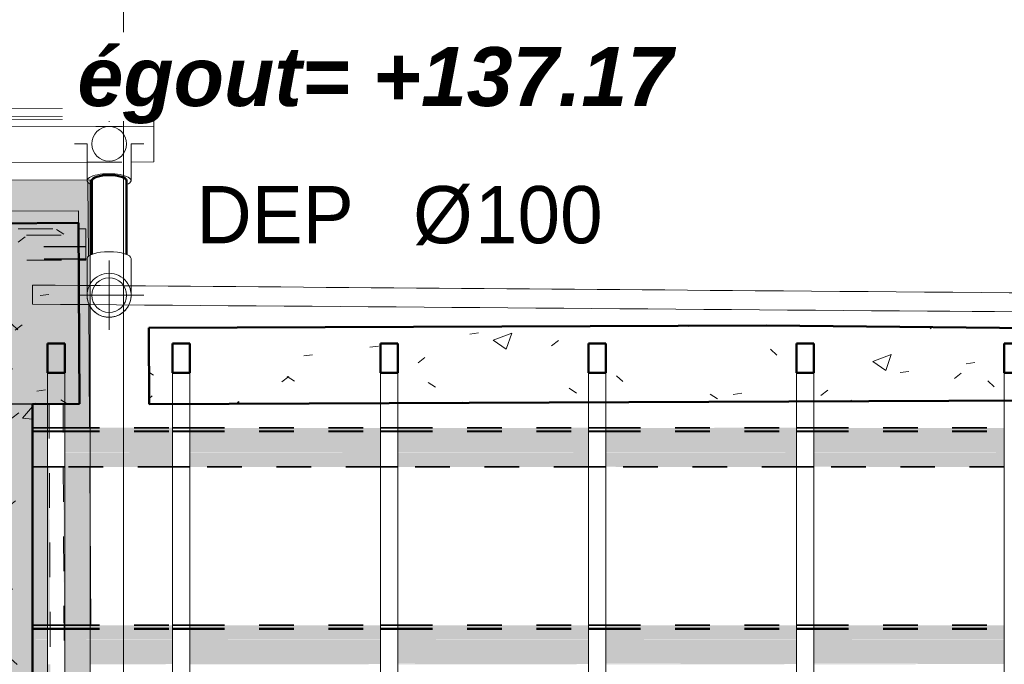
# Model space of a CAD drawing. Header units: metres. Extents: x -16.9 to 14.1, y -9.7 to 11.
# Tile 652 of 656: x 6 to 8.9, y 4.4 to 6.3. Entities that reach past the tile are written whole.
import ezdxf

# ---------------------------------------------------------------- set-up
doc = ezdxf.new("R2010")
doc.units = ezdxf.units.M
doc.linetypes.add('Tiret', pattern=[0.00635, 0.003175, -0.003175])
for name, color, linetype, lineweight in [('A-DETL', 90, 'Continuous', 18), ('A-DETL-GENF', 92, 'Continuous', 18), ('A-ROOF', 132, 'Continuous', 18), ('A-WALL', 113, 'Continuous', 25), ('A-WALL-HDLN', 110, 'Tiret', 25), ('A-WALL-PATT', 111, 'Continuous', 50), ('G-ANNO-DIMS', 111, 'Continuous', 9), ('G-ANNO-SYMB', 111, 'Continuous', 9), ('G-ANNO-TEXT', 231, 'Continuous', 9), ('P-PIPE', 3, 'Continuous', 50), ('P-PIPE-CNTR', 3, 'Continuous', 18), ('S-BEAM', 12, 'Continuous', 18), ('S-BEAM-HDLN', 1, 'Tiret', 18)]:
    doc.layers.add(name, color=color, linetype=linetype, lineweight=lineweight)
doc.styles.add('Arial_B_I_1', font='arialbi.ttf', dxfattribs={"height": 0.170238})
doc.styles.add('Bodoni MT', font='BOD_R.TTF', dxfattribs={"height": 0.165})
doc.styles.add('Bodoni MT_B_I_1', font='BOD_BI.TTF', dxfattribs={"height": 0.165})
pattern_1 = [(50, (0, 0), (0.546555, -0.047815), [0.05715, -0.62865]), (355, (0, 0), (-0.105728, 0.573166), [0.04572, -0.50292]), (100.451, (0.04555, -0.004), (0.440828, 0.52535), [0.04857, -0.53427]), (46.184, (0, 0.1524), (0.813237, -0.12613), [0.08572, -0.94297]), (96.636, (0.0678, 0.1419), (0.71221, 0.742287), [0.07286, -0.80141]), (351.184, (0, 0.1524), (0.712217, 0.742274), [0.06858, -0.75438]), (21, (0.0762, 0.1143), (0.454846, -0.306795), [0.05715, -0.62865]), (326, (0.0762, 0.1143), (0.185405, 0.55256), [0.04572, -0.50292]), (71.451, (0.1141, 0.08873), (0.64025, 0.245763), [0.04857, -0.53427]), (37.5, (0, 0), (0.009261, 0.2536672), [0.02515, -0.47168, 0.02515, -0.48539, -0.50482]), (37.5, (0, 0), (0.009261, 0.2536672), [-1.007, 0.02515, -0.47968]), (7.5, (0, 0), (0.200456, 0.300546), [0.02515, -0.26594, 0.02515, -0.46025, -0.1924]), (7.5, (0, 0), (0.200456, 0.300546), [-0.77648, 0.02515, -0.16726]), (327.5, (-0.16993, 0), (0.406768, -0.0171882), [0.02515, -0.16535, 0.02515, -0.56921, -0.78867]), (327.5, (-0.16993, 0), (0.406768, -0.0171882), [-0.78486, 0.02515, -0.76352]), (317.5, (-0.24613, 0), (0.444383, 0.076279), [0.02515, -0.2225, 0.02515, -0.36957, -0.56007]), (317.5, (-0.24613, 0), (0.444383, 0.076279), [-0.64237, 0.02515, -0.53492])]

# ---------------------------------------------------------------- blocks, each defined once
blk = doc.blocks.new('Coude - PVC - Nom_ 40 - Standard-5041339-PH R_1 PROJET toiture haute')
at = {"layer": 'P-PIPE', "lineweight": 18}
for p, q in [((6.2343, 5.7958), (6.2343, 5.8456)), ((6.3613, 5.8456), (6.3613, 5.7958))]:
    blk.add_line(p, q, dxfattribs=at)
at = {"layer": 'P-PIPE', "lineweight": 18, "flags": 128}
for points in [[(6.2343, 5.8456), (6.2343, 5.8487), (6.2343, 5.8517), (6.2343, 5.8546), (6.2343, 5.8575), (6.2343, 5.8604), (6.2343, 5.8632), (6.2343, 5.8659), (6.2343, 5.8685), (6.2343, 5.8711), (6.2343, 5.8736), (6.2343, 5.876), (6.2343, 5.8783), (6.2343, 5.8805), (6.2343, 5.8826), (6.2343, 5.8847), (6.2343, 5.8866), (6.2343, 5.8884), (6.2343, 5.8901), (6.2343, 5.8917), (6.2343, 5.8932), (6.2343, 5.8945), (6.2343, 5.8958), (6.2343, 5.8969), (6.2343, 5.8979), (6.2343, 5.8988), (6.2343, 5.8996), (6.2343, 5.9002), (6.2343, 5.9007), (6.2343, 5.9011), (6.2343, 5.9013), (6.2343, 5.9015), (6.2343, 5.9015)], [(6.3613, 5.9015), (6.3613, 5.9014), (6.3613, 5.9012), (6.3613, 5.9009), (6.3613, 5.9004), (6.3613, 5.8999), (6.3613, 5.8991), (6.3613, 5.8983), (6.3613, 5.8974), (6.3613, 5.8963), (6.3613, 5.8951), (6.3613, 5.8938), (6.3613, 5.8923), (6.3613, 5.8908), (6.3613, 5.8891), (6.3613, 5.8873), (6.3613, 5.8855), (6.3613, 5.8835), (6.3613, 5.8814), (6.3613, 5.8792), (6.3613, 5.8769), (6.3613, 5.8746), (6.3613, 5.8721), (6.3613, 5.8696), (6.3613, 5.867), (6.3613, 5.8643), (6.3613, 5.8616), (6.3613, 5.8587), (6.3613, 5.8559), (6.3613, 5.8529), (6.3613, 5.8499), (6.3613, 5.8469), (6.3613, 5.8456)]]:
    blk.add_lwpolyline(points, dxfattribs=at)
at = {"layer": 'P-PIPE', "lineweight": 18}
for start_param, end_param in [(1.570796, 3.797086), (0.523599, 1.570796), (5.630063, 6.802868)]:
    blk.add_ellipse((6.2978, 5.7958), major_axis=(0.0635, 0), ratio=0.309017, start_param=start_param, end_param=end_param, dxfattribs=at)
blk = doc.blocks.new('Coude - PVC - Nom_ 40 - Standard-V3-PH R_1 PROJET toiture haute')
at = {"layer": 'P-PIPE', "lineweight": 18}
for p, q in [((6.2343, 5.5209), (6.2343, 5.5707)), ((6.3613, 5.5707), (6.3613, 5.5209))]:
    blk.add_line(p, q, dxfattribs=at)
at = {"layer": 'P-PIPE', "lineweight": 18, "flags": 128}
for points in [[(6.2343, 5.5209), (6.2343, 5.5178), (6.2343, 5.5148), (6.2343, 5.5119), (6.2343, 5.509), (6.2343, 5.5061), (6.2343, 5.5033), (6.2343, 5.5006), (6.2343, 5.498), (6.2343, 5.4954), (6.2343, 5.4929), (6.2343, 5.4905), (6.2343, 5.4882), (6.2343, 5.486), (6.2343, 5.4839), (6.2343, 5.4819), (6.2343, 5.4799), (6.2343, 5.4781), (6.2343, 5.4764), (6.2343, 5.4748), (6.2343, 5.4733), (6.2343, 5.472), (6.2343, 5.4707), (6.2343, 5.4696), (6.2343, 5.4686), (6.2343, 5.4677), (6.2343, 5.4669), (6.2343, 5.4663), (6.2343, 5.4658), (6.2343, 5.4654), (6.2343, 5.4652), (6.2343, 5.4651), (6.2343, 5.465)], [(6.3613, 5.465), (6.3613, 5.4651), (6.3613, 5.4653), (6.3613, 5.4656), (6.3613, 5.4661), (6.3613, 5.4667), (6.3613, 5.4674), (6.3613, 5.4682), (6.3613, 5.4691), (6.3613, 5.4702), (6.3613, 5.4714), (6.3613, 5.4727), (6.3613, 5.4742), (6.3613, 5.4757), (6.3613, 5.4774), (6.3613, 5.4792), (6.3613, 5.481), (6.3613, 5.483), (6.3613, 5.4851), (6.3613, 5.4873), (6.3613, 5.4896), (6.3613, 5.4919), (6.3613, 5.4944), (6.3613, 5.4969), (6.3613, 5.4995), (6.3613, 5.5022), (6.3613, 5.505), (6.3613, 5.5078), (6.3613, 5.5107), (6.3613, 5.5136), (6.3613, 5.5166), (6.3613, 5.5196), (6.3613, 5.5209)], [(6.2343, 5.465), (6.2344, 5.4625), (6.2345, 5.46), (6.2348, 5.4574), (6.2351, 5.4549), (6.2356, 5.4524), (6.2362, 5.4499), (6.2368, 5.4475), (6.2376, 5.4451), (6.2384, 5.4427), (6.2393, 5.4403), (6.2404, 5.438), (6.2415, 5.4357), (6.2427, 5.4335), (6.244, 5.4313), (6.2454, 5.4292), (6.2469, 5.4271), (6.2485, 5.4251), (6.2501, 5.4232), (6.2518, 5.4213), (6.2536, 5.4195), (6.2554, 5.4178), (6.2574, 5.4161), (6.2594, 5.4145), (6.2614, 5.413), (6.2635, 5.4116), (6.2657, 5.4103), (6.2679, 5.409), (6.2702, 5.4079), (6.2725, 5.4068), (6.2748, 5.4059), (6.2772, 5.405), (6.2796, 5.4042), (6.2821, 5.4035), (6.2845, 5.4029), (6.287, 5.4025), (6.2896, 5.4021), (6.2921, 5.4018), (6.2946, 5.4016), (6.2971, 5.4015), (6.2978, 5.4015)], [(6.2978, 5.4015), (6.3004, 5.4016), (6.3029, 5.4017), (6.3054, 5.402), (6.3079, 5.4024), (6.3104, 5.4028), (6.3129, 5.4034), (6.3154, 5.404), (6.3178, 5.4048), (6.3202, 5.4056), (6.3226, 5.4066), (6.3249, 5.4076), (6.3272, 5.4087), (6.3294, 5.4099), (6.3316, 5.4112), (6.3337, 5.4126), (6.3358, 5.4141), (6.3378, 5.4157), (6.3397, 5.4173), (6.3416, 5.419), (6.3434, 5.4208), (6.3451, 5.4227), (6.3468, 5.4246), (6.3484, 5.4266), (6.3499, 5.4286), (6.3513, 5.4307), (6.3526, 5.4329), (6.3538, 5.4351), (6.355, 5.4374), (6.356, 5.4397), (6.357, 5.442), (6.3579, 5.4444), (6.3587, 5.4468), (6.3593, 5.4493), (6.3599, 5.4518), (6.3604, 5.4542), (6.3608, 5.4568), (6.3611, 5.4593), (6.3613, 5.4618), (6.3613, 5.4644), (6.3613, 5.465)]]:
    blk.add_lwpolyline(points, dxfattribs=at)
at = {"layer": 'P-PIPE', "lineweight": 18}
for start, end in [(90, 194.7784), (345.1956, 90), (195.2156, 209.7706), (210.3546, 224.5759), (315.3916, 329.7049), (330.3587, 344.7757), (225.3907, 239.6434), (240.4335, 254.5565), (255.3867, 269.6414), (270.4056, 284.5637), (285.4245, 299.6282), (300.4197, 314.5749)]:
    blk.add_arc((6.2978, 5.465), 0.0635, start, end, dxfattribs=at)
for start_param, end_param in [(4.712389, 6.283185), (3.141593, 4.712389)]:
    blk.add_ellipse((6.2978, 5.5707), major_axis=(-0.0635, 0), ratio=0.309017, start_param=start_param, end_param=end_param, dxfattribs=at)
blk = doc.blocks.new('Ossature 1 - Ossature 1-5033209-PH R_1 PROJET toiture haute')
at = {"layer": 'S-BEAM-HDLN'}
for p, q in [((6.0749, 5.1517), (6.1149, 5.1519)), ((6.0749, 5.1517), (6.0919, 1.4243)), ((6.1198, 4.0697), (6.1149, 5.1519))]:
    blk.add_line(p, q, dxfattribs=at)

msp = doc.modelspace()

# ---------------------------------------------------------------- hatches: boundary and pattern name
at = {"layer": 'A-DETL-GENF'}
h = msp.add_hatch(color=10, dxfattribs=at)
h.paths.add_polyline_path([(-9.3301, 1.264), (-9.2502, 1.264), (-9.2502, 1.5205), (-9.3301, 1.5205), (-9.3301, 1.3741)])
h.paths.add_polyline_path([(-6.5209, 1.264), (6.2436, 1.264), (6.2436, 1.545), (6.1814, 1.545), (6.1819, 1.4245), (6.1419, 1.4243), (6.1414, 1.545), (6.0769, 1.5453), (6.0769, 1.6581), (6.1408, 1.6581), (6.1378, 2.1479), (6.0769, 2.1482), (6.0769, 2.261), (6.1381, 2.261), (6.136, 2.7094), (6.0769, 2.7098), (6.0769, 2.8226), (6.1355, 2.8226), (6.1335, 3.2727), (6.0769, 3.2731), (6.0769, 3.3859), (6.133, 3.3859), (6.1309, 3.8419), (6.0769, 3.8422), (6.0769, 3.955), (6.1303, 3.955), (6.1283, 4.4009), (6.0769, 4.4013), (6.0769, 4.5141), (6.1278, 4.5141), (6.1249, 4.9701), (6.0769, 4.9704), (6.0769, 5.0832), (6.1252, 5.0832), (6.1249, 5.1517), (6.1649, 5.1519), (6.1652, 5.0832), (6.2436, 5.0832), (6.2436, 5.7976), (-9.3301, 5.7371), (-9.3301, 5.0709), (-9.2502, 5.0709), (-9.2502, 5.0917), (-9.2102, 5.0917), (-9.2102, 4.8331), (5.8886, 4.8329), (5.8886, 4.721), (-9.2102, 4.721), (-9.2102, 4.1726), (5.8886, 4.1725), (5.8886, 4.0605), (-9.2102, 4.0605), (-9.2102, 3.5154), (5.8886, 3.5152), (5.8886, 3.4033), (-9.2102, 3.4033), (-9.2102, 2.8558), (5.8886, 2.8556), (5.8886, 2.7436), (-9.2102, 2.7436), (-9.2102, 2.1957), (5.8886, 2.1955), (5.8887, 2.0836), (-9.2102, 2.0836), (-9.2102, 1.5316), (1.9838, 1.5316), (1.9838, 1.6304), (2.7838, 1.6304), (2.7838, 1.5316), (2.8988, 1.5316), (2.8988, 1.6304), (3.6988, 1.6304), (3.6988, 1.5316), (5.8887, 1.5314), (5.8887, 1.4195), (-9.2102, 1.4195), (-9.2102, 1.264), (-6.9726, 1.264)])
h.paths.add_polyline_path([(-9.2502, 1.6337), (-9.2502, 2.1289), (-9.3301, 2.1289), (-9.3301, 1.6337)])
h.paths.add_polyline_path([(6.1819, 1.6581), (6.2436, 1.6581), (6.2436, 2.1479), (6.1786, 2.1479), (6.1809, 1.6581)])
h.paths.add_polyline_path([(-9.2502, 2.2421), (-9.2502, 2.6859), (-9.3301, 2.6859), (-9.3301, 2.2421)])
h.paths.add_polyline_path([(6.1781, 2.261), (6.2436, 2.261), (6.2436, 2.4522), (6.1772, 2.4522)])
h.paths.add_polyline_path([(6.1767, 2.5622), (6.2436, 2.5622), (6.2436, 2.7094), (6.176, 2.7094), (6.1763, 2.6487)])
h.paths.add_polyline_path([(-9.3301, 2.799), (-9.2502, 2.799), (-9.2502, 3.2534), (-9.3301, 3.2534), (-9.3301, 3.0736)])
h.paths.add_polyline_path([(6.1819, 2.8226), (6.2436, 2.8226), (6.2436, 3.2727), (6.1735, 3.2727), (6.1755, 2.8226)])
h.paths.add_polyline_path([(-9.2502, 3.3666), (-9.2502, 3.8267), (-9.3301, 3.8267), (-9.3301, 3.3666)])
h.paths.add_polyline_path([(6.1819, 3.3859), (6.2436, 3.3859), (6.2436, 3.8419), (6.1709, 3.8419), (6.173, 3.3859)])
h.paths.add_polyline_path([(-9.2502, 3.9398), (-9.2502, 4.3877), (-9.3301, 4.3877), (-9.3301, 3.9398)])
h.paths.add_polyline_path([(6.1819, 3.955), (6.2436, 3.955), (6.2436, 4.4009), (6.1683, 4.4009), (6.1703, 3.955)])
h.paths.add_polyline_path([(-9.3301, 4.5008), (-9.2502, 4.5008), (-9.2502, 4.9577), (-9.3301, 4.9577), (-9.3301, 4.773)])
h.paths.add_polyline_path([(6.1678, 4.5141), (6.2436, 4.5141), (6.2436, 4.9701), (6.1657, 4.9701), (6.1666, 4.773)])
h.paths.add_polyline_path([(5.8885, 5.1952), (-9.2303, 5.1952), (-9.2303, 5.3073), (5.8885, 5.3071), (5.8885, 5.1961)])
at = {"layer": 'A-WALL-PATT', "lineweight": 18}
h = msp.add_hatch(dxfattribs=at)
h.set_pattern_fill('FP_1', color=256, style=0, pattern_type=2)
h.set_pattern_definition(pattern_1)
h.paths.add_polyline_path([(5.862, 5.1503), (6.212, 5.1517), (6.2096, 5.6734), (5.8597, 5.6719), (5.8617, 5.1979)])
h = msp.add_hatch(dxfattribs=at)
h.set_pattern_fill('FP_1', color=256, style=0, pattern_type=2)
h.set_pattern_definition(pattern_1)
h.paths.add_polyline_path([(6.4133, 5.1514), (9.9241, 5.1648), (9.9241, 5.3609), (8.1949, 5.3782), (6.4125, 5.3714), (6.4131, 5.1979)])
h = msp.add_hatch(dxfattribs=at)
h.set_pattern_fill('FP_1', color=256, style=0, pattern_type=2)
h.set_pattern_definition(pattern_1)
h.paths.add_polyline_path([(5.8569, -1.4335), (6.0769, -1.4335), (6.0769, -1.3975), (5.8569, -1.3975)])
h.paths.add_polyline_path([(5.8569, -0.1975), (6.0769, -0.1975), (6.0769, 5.1511), (5.8569, 5.1503), (5.8569, -0.1878)])
at = {"layer": 'S-BEAM'}
h = msp.add_hatch(color=9, dxfattribs=at)
h.paths.add_polyline_path([(9.9241, 5.0825), (9.9241, 5.0832), (9.7408, 5.0825)])
h.paths.add_polyline_path([(9.4809, 5.0825), (9.4809, 5.0832), (9.2891, 5.0825)])
h.paths.add_polyline_path([(8.2809, 5.0825), (8.2809, 5.0832), (7.9339, 5.0825)])
h.paths.add_polyline_path([(7.6809, 5.0825), (7.6809, 5.0832), (7.4822, 5.0825)])
h.paths.add_polyline_path([(6.4809, 5.0825), (6.4809, 5.0832), (6.1699, 5.0825)])
h.paths.add_polyline_path([(6.1199, 5.0825), (6.1199, 5.0832), (6.0769, 5.0825)])
h = msp.add_hatch(color=9, dxfattribs=at)
h.paths.add_polyline_path([(10.1441, 5.0733), (10.1912, 5.0733), (10.1912, 5.0825), (10.1441, 5.0825)])
h.paths.add_polyline_path([(9.9241, 5.0733), (9.9241, 5.0825), (9.5309, 5.0825), (9.5309, 5.0733), (9.7408, 5.0733)])
h.paths.add_polyline_path([(9.4809, 5.0733), (9.4809, 5.0825), (8.9309, 5.0825), (8.9309, 5.0733), (9.2891, 5.0733)])
h.paths.add_polyline_path([(8.8373, 5.0733), (8.8809, 5.0733), (8.8809, 5.0825), (8.3309, 5.0825), (8.3309, 5.0733), (8.3856, 5.0733)])
h.paths.add_polyline_path([(8.2809, 5.0733), (8.2809, 5.0825), (7.7309, 5.0825), (7.7309, 5.0733), (7.9339, 5.0733)])
h.paths.add_polyline_path([(7.6809, 5.0733), (7.6809, 5.0825), (7.1309, 5.0825), (7.1309, 5.0733), (7.4822, 5.0733)])
h.paths.add_polyline_path([(7.0305, 5.0733), (7.0809, 5.0733), (7.0809, 5.0825), (6.5309, 5.0825), (6.5309, 5.0733), (6.5788, 5.0733)])
h.paths.add_polyline_path([(6.4809, 5.0733), (6.4809, 5.0825), (6.1699, 5.0825), (6.1699, 5.0733)])
h.paths.add_polyline_path([(6.0769, 5.0733), (6.1199, 5.0733), (6.1199, 5.0825), (6.0769, 5.0825)])
h = msp.add_hatch(color=9, dxfattribs=at)
h.paths.add_polyline_path([(10.1441, 5.0717), (10.1912, 5.0717), (10.1912, 5.0733), (10.1441, 5.0733)])
h.paths.add_polyline_path([(9.9241, 5.0717), (9.9241, 5.0733), (9.5309, 5.0733), (9.5309, 5.0717), (9.7408, 5.0717)])
h.paths.add_polyline_path([(9.4809, 5.0717), (9.4809, 5.0733), (8.9309, 5.0733), (8.9309, 5.0717), (9.2891, 5.0717)])
h.paths.add_polyline_path([(8.8373, 5.0717), (8.8809, 5.0717), (8.8809, 5.0733), (8.3309, 5.0733), (8.3309, 5.0717), (8.3856, 5.0717)])
h.paths.add_polyline_path([(8.2809, 5.0717), (8.2809, 5.0733), (7.7309, 5.0733), (7.7309, 5.0717), (7.9339, 5.0717)])
h.paths.add_polyline_path([(7.6809, 5.0717), (7.6809, 5.0733), (7.1309, 5.0733), (7.1309, 5.0717), (7.4822, 5.0717)])
h.paths.add_polyline_path([(7.0305, 5.0717), (7.0809, 5.0717), (7.0809, 5.0733), (6.5309, 5.0733), (6.5309, 5.0717), (6.5788, 5.0717)])
h.paths.add_polyline_path([(6.4809, 5.0717), (6.4809, 5.0733), (6.1699, 5.0733), (6.1699, 5.0717)])
h.paths.add_polyline_path([(6.1199, 5.0717), (6.1199, 5.0733), (6.0769, 5.0733), (6.0769, 5.0717)])
h = msp.add_hatch(color=9, dxfattribs=at)
h.paths.add_polyline_path([(10.1912, 5.0452), (10.1912, 5.0717), (10.1441, 5.0717), (10.1441, 5.0452)])
h.paths.add_polyline_path([(9.9241, 5.0452), (9.9241, 5.0717), (9.5309, 5.0717), (9.5309, 5.0452), (9.7408, 5.0452)])
h.paths.add_polyline_path([(9.4809, 5.0452), (9.4809, 5.0717), (8.9309, 5.0717), (8.9309, 5.0452), (9.2891, 5.0452)])
h.paths.add_polyline_path([(8.8373, 5.0452), (8.8809, 5.0452), (8.8809, 5.0717), (8.3309, 5.0717), (8.3309, 5.0452), (8.3856, 5.0452)])
h.paths.add_polyline_path([(8.2809, 5.0452), (8.2809, 5.0717), (7.7309, 5.0717), (7.7309, 5.0452), (7.9339, 5.0452)])
h.paths.add_polyline_path([(7.6809, 5.0452), (7.6809, 5.0717), (7.1309, 5.0717), (7.1309, 5.0452), (7.4822, 5.0452)])
h.paths.add_polyline_path([(7.0305, 5.0452), (7.0809, 5.0452), (7.0809, 5.0717), (6.5309, 5.0717), (6.5309, 5.0452), (6.5788, 5.0452)])
h.paths.add_polyline_path([(6.4809, 5.0452), (6.4809, 5.0717), (6.1699, 5.0717), (6.1699, 5.0452)])
h.paths.add_polyline_path([(6.1199, 5.0452), (6.1199, 5.0717), (6.0769, 5.0717), (6.0769, 5.0452)])
h = msp.add_hatch(color=9, dxfattribs=at)
h.paths.add_polyline_path([(10.1441, 5.0424), (10.1912, 5.0432), (10.1912, 5.0452), (10.1441, 5.0452), (10.1441, 5.0424)])
h.paths.add_polyline_path([(9.9241, 5.0424), (9.9241, 5.0452), (9.5309, 5.0443), (9.5309, 5.0424), (9.7408, 5.0424)])
h.paths.add_polyline_path([(9.4809, 5.0424), (9.4809, 5.0452), (8.9309, 5.0445), (8.9309, 5.0424), (9.2891, 5.0424)])
h.paths.add_polyline_path([(8.8373, 5.0424), (8.8809, 5.0432), (8.8809, 5.0452), (8.3309, 5.0446), (8.3309, 5.0424), (8.3856, 5.0424)])
h.paths.add_polyline_path([(8.2809, 5.0424), (8.2809, 5.0452), (7.7309, 5.0448), (7.7309, 5.0424), (7.9339, 5.0424)])
h.paths.add_polyline_path([(7.6809, 5.0424), (7.6809, 5.0452), (7.1309, 5.0449), (7.1309, 5.0424), (7.4822, 5.0424)])
h.paths.add_polyline_path([(7.0305, 5.0424), (7.0809, 5.0432), (7.0809, 5.0452), (6.5309, 5.0451), (6.5309, 5.0424), (6.5788, 5.0424)])
h.paths.add_polyline_path([(6.4809, 5.0424), (6.4809, 5.0452), (6.1699, 5.0451), (6.1699, 5.0424)])
h.paths.add_polyline_path([(6.0769, 5.0424), (6.1199, 5.0432), (6.1199, 5.0452), (6.0769, 5.0452), (6.0769, 5.0432)])
h = msp.add_hatch(color=9, dxfattribs=at)
h.paths.add_polyline_path([(10.1441, 5.0126), (10.1912, 5.0126), (10.1912, 5.0424), (10.1441, 5.0424)])
h.paths.add_polyline_path([(9.9241, 5.0126), (9.9241, 5.0424), (9.5309, 5.0424), (9.5309, 5.0126), (9.7408, 5.0126)])
h.paths.add_polyline_path([(9.4809, 5.0126), (9.4809, 5.0424), (8.9309, 5.0424), (8.9309, 5.0126), (9.2891, 5.0126)])
h.paths.add_polyline_path([(8.8373, 5.0126), (8.8809, 5.0126), (8.8809, 5.0424), (8.3309, 5.0424), (8.3309, 5.0126), (8.3856, 5.0126)])
h.paths.add_polyline_path([(8.2809, 5.0126), (8.2809, 5.0424), (7.7309, 5.0424), (7.7309, 5.0126), (7.9339, 5.0126)])
h.paths.add_polyline_path([(7.6809, 5.0126), (7.6809, 5.0424), (7.1309, 5.0424), (7.1309, 5.0126), (7.4822, 5.0126)])
h.paths.add_polyline_path([(7.0305, 5.0126), (7.0809, 5.0126), (7.0809, 5.0424), (6.5309, 5.0424), (6.5309, 5.0126), (6.5788, 5.0126)])
h.paths.add_polyline_path([(6.4809, 5.0126), (6.4809, 5.0424), (6.1699, 5.0424), (6.1699, 5.0126)])
h.paths.add_polyline_path([(6.0769, 5.0126), (6.1199, 5.0126), (6.1199, 5.0424), (6.0769, 5.0424)])
h = msp.add_hatch(color=9, dxfattribs=at)
h.paths.add_polyline_path([(10.1912, 5.007), (10.1912, 5.0126), (10.1441, 5.0126), (10.1441, 5.007)])
h.paths.add_polyline_path([(9.9241, 5.007), (9.9241, 5.0126), (9.5309, 5.0126), (9.5309, 5.007), (9.7408, 5.007)])
h.paths.add_polyline_path([(9.4809, 5.007), (9.4809, 5.0126), (8.9309, 5.0126), (8.9309, 5.007), (9.2891, 5.007)])
h.paths.add_polyline_path([(8.8373, 5.007), (8.8809, 5.0076), (8.8809, 5.0126), (8.3309, 5.0117), (8.3309, 5.007), (8.3856, 5.007)])
h.paths.add_polyline_path([(8.2809, 5.007), (8.2809, 5.0126), (7.7309, 5.0119), (7.7309, 5.007), (7.9339, 5.007)])
h.paths.add_polyline_path([(7.6809, 5.007), (7.6809, 5.0126), (7.1309, 5.0121), (7.1309, 5.007), (7.4822, 5.007)])
h.paths.add_polyline_path([(7.0305, 5.007), (7.0809, 5.007), (7.0809, 5.0126), (6.5309, 5.0124), (6.5309, 5.007), (6.5788, 5.007)])
h.paths.add_polyline_path([(6.4809, 5.007), (6.4809, 5.0126), (6.1699, 5.0125), (6.1699, 5.007)])
h.paths.add_polyline_path([(6.0769, 5.007), (6.1199, 5.007), (6.1199, 5.0126), (6.0769, 5.0126), (6.0769, 5.0089)])
h = msp.add_hatch(color=9, dxfattribs=at)
h.paths.add_polyline_path([(10.1441, 4.9718), (10.1912, 4.9718), (10.1912, 5.007), (10.1441, 5.007)])
h.paths.add_polyline_path([(9.9241, 4.9718), (9.9241, 5.007), (9.5309, 5.007), (9.5309, 4.9718), (9.7408, 4.9718)])
h.paths.add_polyline_path([(9.4809, 4.9718), (9.4809, 5.007), (8.9309, 5.007), (8.9309, 4.9718), (9.2891, 4.9718)])
h.paths.add_polyline_path([(8.8373, 4.9718), (8.8809, 4.9718), (8.8809, 5.007), (8.3309, 5.007), (8.3309, 4.9718), (8.3856, 4.9718)])
h.paths.add_polyline_path([(8.2809, 4.9718), (8.2809, 5.007), (7.7309, 5.007), (7.7309, 4.9718), (7.9339, 4.9718)])
h.paths.add_polyline_path([(7.6809, 4.9718), (7.6809, 5.007), (7.1309, 5.007), (7.1309, 4.9718), (7.4822, 4.9718)])
h.paths.add_polyline_path([(7.0305, 4.9718), (7.0809, 4.9718), (7.0809, 5.007), (6.5309, 5.007), (6.5309, 4.9718), (6.5788, 4.9718)])
h.paths.add_polyline_path([(6.4809, 4.9718), (6.4809, 5.007), (6.1699, 5.007), (6.1699, 4.9718)])
h.paths.add_polyline_path([(6.1199, 4.9718), (6.1199, 5.007), (6.0769, 5.007), (6.0769, 4.9718)])
h = msp.add_hatch(color=9, dxfattribs=at)
h.paths.add_polyline_path([(10.1441, 4.9701), (10.1912, 4.9704), (10.1912, 4.9718), (10.1441, 4.9718), (10.1441, 4.9701)])
h.paths.add_polyline_path([(9.9241, 4.9701), (9.9241, 4.9718), (9.5309, 4.9718), (9.5309, 4.9701), (9.7408, 4.9701)])
h.paths.add_polyline_path([(9.4809, 4.9701), (9.4809, 4.9718), (8.9309, 4.9718), (8.9309, 4.9701), (9.2891, 4.9701)])
h.paths.add_polyline_path([(8.8809, 4.9701), (8.8809, 4.9718), (8.3309, 4.971), (8.3309, 4.9701), (8.8373, 4.9701)])
h.paths.add_polyline_path([(8.2809, 4.9701), (8.2809, 4.9718), (7.7309, 4.9712), (7.7309, 4.9701), (7.9339, 4.9701)])
h.paths.add_polyline_path([(7.6809, 4.9701), (7.6809, 4.9718), (7.1309, 4.9714), (7.1309, 4.9701), (7.4822, 4.9701)])
h.paths.add_polyline_path([(7.0305, 4.9701), (7.0809, 4.9704), (7.0809, 4.9718), (6.5309, 4.9716), (6.5309, 4.9701), (6.5788, 4.9701)])
h.paths.add_polyline_path([(6.4809, 4.9701), (6.4809, 4.9718), (6.1699, 4.9717), (6.1699, 4.9701)])
h.paths.add_polyline_path([(6.1199, 4.9701), (6.1199, 4.9718), (6.0769, 4.9718), (6.0769, 4.9701)])
h = msp.add_hatch(color=9, dxfattribs=at)
h.paths.add_polyline_path([(6.1199, 4.5042), (6.1199, 4.5134), (6.0769, 4.5134), (6.0769, 4.5042)])
h.paths.add_polyline_path([(6.1699, 4.5042), (6.4809, 4.5042), (6.4809, 4.5134), (6.1699, 4.5134)])
h.paths.add_polyline_path([(6.5788, 4.5042), (7.0809, 4.5042), (7.0809, 4.5134), (6.5309, 4.5134), (6.5309, 4.5042)])
h.paths.add_polyline_path([(7.1309, 4.5042), (7.6809, 4.5042), (7.6809, 4.5134), (7.1309, 4.5134)])
h.paths.add_polyline_path([(7.7309, 4.5042), (8.2809, 4.5042), (8.2809, 4.5134), (7.7309, 4.5134)])
h.paths.add_polyline_path([(8.3309, 4.5042), (8.8809, 4.5042), (8.8809, 4.5134), (8.3309, 4.5134)])
h.paths.add_polyline_path([(8.9309, 4.5042), (9.4809, 4.5042), (9.4809, 4.5134), (8.9309, 4.5134)])
h.paths.add_polyline_path([(9.5309, 4.5042), (9.8447, 4.5042), (9.852, 4.5134), (9.5309, 4.5134)])
h = msp.add_hatch(color=9, dxfattribs=at)
h.paths.add_polyline_path([(6.1199, 4.5025), (6.1199, 4.5042), (6.0769, 4.5042), (6.0769, 4.5025)])
h.paths.add_polyline_path([(6.1699, 4.5025), (6.4809, 4.5025), (6.4809, 4.5042), (6.1699, 4.5042)])
h.paths.add_polyline_path([(6.5788, 4.5025), (7.0809, 4.5025), (7.0809, 4.5042), (6.5309, 4.5042), (6.5309, 4.5025)])
h.paths.add_polyline_path([(7.1309, 4.5025), (7.6809, 4.5025), (7.6809, 4.5042), (7.1309, 4.5042)])
h.paths.add_polyline_path([(7.7309, 4.5025), (8.2809, 4.5025), (8.2809, 4.5042), (7.7309, 4.5042)])
h.paths.add_polyline_path([(8.3309, 4.5025), (8.8809, 4.5025), (8.8809, 4.5042), (8.3309, 4.5042)])
h.paths.add_polyline_path([(8.9309, 4.5025), (9.4809, 4.5025), (9.4809, 4.5042), (8.9309, 4.5042)])
h.paths.add_polyline_path([(9.5309, 4.5025), (9.8433, 4.5025), (9.8447, 4.5042), (9.5309, 4.5042)])
h = msp.add_hatch(color=9, dxfattribs=at)
h.paths.add_polyline_path([(6.1199, 4.476), (6.1199, 4.5025), (6.0769, 4.5025), (6.0769, 4.476)])
h.paths.add_polyline_path([(6.1699, 4.476), (6.4809, 4.476), (6.4809, 4.5025), (6.1699, 4.5025)])
h.paths.add_polyline_path([(6.5309, 4.476), (7.0809, 4.476), (7.0809, 4.5025), (6.5309, 4.5025)])
h.paths.add_polyline_path([(7.1309, 4.476), (7.6809, 4.476), (7.6809, 4.5025), (7.1309, 4.5025)])
h.paths.add_polyline_path([(7.7309, 4.476), (8.2809, 4.476), (8.2809, 4.5025), (7.7309, 4.5025)])
h.paths.add_polyline_path([(8.3309, 4.476), (8.8809, 4.476), (8.8809, 4.5025), (8.3309, 4.5025)])
h.paths.add_polyline_path([(8.9309, 4.476), (9.4809, 4.476), (9.4809, 4.5025), (8.9309, 4.5025)])
h.paths.add_polyline_path([(9.5309, 4.476), (9.8221, 4.476), (9.8433, 4.5025), (9.5309, 4.5025)])
h = msp.add_hatch(color=9, dxfattribs=at)
h.paths.add_polyline_path([(6.1699, 4.4732), (6.4809, 4.474), (6.4809, 4.476), (6.1699, 4.476), (6.1699, 4.474)])
h.paths.add_polyline_path([(6.0769, 4.4732), (6.1199, 4.474), (6.1199, 4.476), (6.0769, 4.476), (6.0769, 4.474)])
h.paths.add_polyline_path([(6.5309, 4.4732), (7.0809, 4.474), (7.0809, 4.476), (6.5309, 4.4759), (6.5309, 4.4739)])
h.paths.add_polyline_path([(7.1309, 4.4732), (7.6809, 4.474), (7.6809, 4.476), (7.1309, 4.4757), (7.1309, 4.4738)])
h.paths.add_polyline_path([(7.7309, 4.4732), (8.2809, 4.474), (8.2809, 4.476), (7.7309, 4.4756), (7.7309, 4.4737)])
h.paths.add_polyline_path([(8.3309, 4.4732), (8.8809, 4.474), (8.8809, 4.476), (8.3309, 4.4754), (8.3309, 4.4735)])
h.paths.add_polyline_path([(8.9309, 4.4732), (9.4809, 4.474), (9.4809, 4.476), (8.9309, 4.4753), (8.9309, 4.4734)])
h.paths.add_polyline_path([(9.5309, 4.4732), (9.8205, 4.474), (9.8221, 4.476), (9.5309, 4.476), (9.5309, 4.4733)])
h = msp.add_hatch(color=9, dxfattribs=at)
h.paths.add_polyline_path([(6.1699, 4.4434), (6.4809, 4.4434), (6.4809, 4.4732), (6.1699, 4.4732)])
h.paths.add_polyline_path([(6.0769, 4.4434), (6.1199, 4.4434), (6.1199, 4.4732), (6.0769, 4.4732)])
h.paths.add_polyline_path([(6.5309, 4.4434), (7.0809, 4.4434), (7.0809, 4.4732), (6.5309, 4.4732)])
h.paths.add_polyline_path([(7.1309, 4.4434), (7.6809, 4.4434), (7.6809, 4.4732), (7.1309, 4.4732)])
h.paths.add_polyline_path([(7.7309, 4.4434), (8.2809, 4.4434), (8.2809, 4.4732), (7.7309, 4.4732)])
h.paths.add_polyline_path([(8.3309, 4.4434), (8.8809, 4.4434), (8.8809, 4.4732), (8.3309, 4.4732)])
h.paths.add_polyline_path([(8.9309, 4.4434), (9.4809, 4.4434), (9.4809, 4.4732), (8.9309, 4.4732)])
h.paths.add_polyline_path([(9.5309, 4.4434), (9.796, 4.4434), (9.8199, 4.4732), (9.5309, 4.4732)])
h = msp.add_hatch(color=9, dxfattribs=at)
h.paths.add_polyline_path([(6.0769, 4.4378), (6.1199, 4.4378), (6.1199, 4.4434), (6.0769, 4.4434), (6.0769, 4.4398)])
h.paths.add_polyline_path([(6.1699, 4.4378), (6.4809, 4.4378), (6.4809, 4.4434), (6.1699, 4.4434), (6.1699, 4.4397)])
h.paths.add_polyline_path([(6.5309, 4.4378), (7.0809, 4.4378), (7.0809, 4.4434), (6.5309, 4.4432), (6.5309, 4.4395)])
h.paths.add_polyline_path([(7.1309, 4.4378), (7.6809, 4.4378), (7.6809, 4.4434), (7.1309, 4.443), (7.1309, 4.4392)])
h.paths.add_polyline_path([(7.7309, 4.4378), (8.2809, 4.4386), (8.2809, 4.4434), (7.7309, 4.4427), (7.7309, 4.4389)])
h.paths.add_polyline_path([(8.3309, 4.4378), (8.8809, 4.4383), (8.8809, 4.4434), (8.3309, 4.4434), (8.3309, 4.4386)])
h.paths.add_polyline_path([(8.9309, 4.4378), (9.4809, 4.438), (9.4809, 4.4434), (8.9309, 4.4434), (8.9309, 4.4383)])
h.paths.add_polyline_path([(9.5309, 4.4378), (9.7916, 4.4379), (9.796, 4.4434), (9.5309, 4.4434), (9.5309, 4.438)])
h = msp.add_hatch(color=9, dxfattribs=at)
h.paths.add_polyline_path([(6.0769, 4.4026), (6.1199, 4.4026), (6.1199, 4.4378), (6.0769, 4.4378)])
h.paths.add_polyline_path([(6.1699, 4.4026), (6.4809, 4.4026), (6.4809, 4.4378), (6.1699, 4.4378)])
h.paths.add_polyline_path([(6.5309, 4.4026), (7.0809, 4.4026), (7.0809, 4.4378), (6.5309, 4.4378)])
h.paths.add_polyline_path([(7.1309, 4.4026), (7.6809, 4.4026), (7.6809, 4.4378), (7.1309, 4.4378)])
h.paths.add_polyline_path([(7.7309, 4.4026), (8.2809, 4.4026), (8.2809, 4.4378), (7.7309, 4.4378)])
h.paths.add_polyline_path([(8.3309, 4.4026), (8.8809, 4.4026), (8.8809, 4.4378), (8.3309, 4.4378)])
h.paths.add_polyline_path([(8.9309, 4.4026), (9.4809, 4.4026), (9.4809, 4.4378), (8.9309, 4.4378)])
h.paths.add_polyline_path([(9.5309, 4.4026), (9.7634, 4.4026), (9.7916, 4.4378), (9.5309, 4.4378)])
h.paths.add_polyline_path([(9.853, 4.4026), (9.8578, 4.4026), (9.8578, 4.4086)])
h = msp.add_hatch(color=9, dxfattribs=at)
h.paths.add_polyline_path([(6.1199, 4.4009), (6.1199, 4.4026), (6.0769, 4.4026), (6.0769, 4.4009)])
h.paths.add_polyline_path([(6.1699, 4.4009), (6.4809, 4.4013), (6.4809, 4.4026), (6.1699, 4.4026), (6.1699, 4.4013)])
h.paths.add_polyline_path([(6.5309, 4.4009), (7.0809, 4.4013), (7.0809, 4.4026), (6.5309, 4.4024), (6.5309, 4.4012)])
h.paths.add_polyline_path([(7.1309, 4.4009), (7.6809, 4.4013), (7.6809, 4.4026), (7.1309, 4.4022), (7.1309, 4.4012)])
h.paths.add_polyline_path([(7.7309, 4.4009), (8.2809, 4.4013), (8.2809, 4.4026), (7.7309, 4.402), (7.7309, 4.4011)])
h.paths.add_polyline_path([(8.3309, 4.4009), (8.8809, 4.4016), (8.8809, 4.4026), (8.3309, 4.4018), (8.3309, 4.4011)])
h.paths.add_polyline_path([(8.9309, 4.4009), (9.4809, 4.4014), (9.4809, 4.4026), (8.9309, 4.4026), (8.9309, 4.401)])
h.paths.add_polyline_path([(9.5309, 4.4009), (9.7623, 4.4013), (9.7634, 4.4026), (9.5309, 4.4026), (9.5309, 4.4009)])
h.paths.add_polyline_path([(9.8578, 4.4009), (9.8578, 4.4026), (9.853, 4.4026), (9.8517, 4.4009)])

# ---------------------------------------------------------------- linework, layer by layer
at = {"layer": 'A-DETL'}
for p, q in [((6.2436, 5.7976), (-9.3301, 5.7371)), ((6.2436, 1.264), (6.2436, 5.7976))]:
    msp.add_line(p, q, dxfattribs=at)
at = {"layer": 'A-ROOF'}
for p, q in [((6.2383, 5.5772), (6.2369, 5.7904)), ((6.0769, 5.4394), (6.0769, 5.4945)), ((6.2416, 5.0832), (6.2392, 5.4419)), ((6.2453, 4.514), (6.2423, 4.9701))]:
    msp.add_line(p, q, dxfattribs=at)
for points in [[(6.0769, 5.4945), (6.772, 5.489), (8.3358, 5.4768), (9.8997, 5.4646), (10.7686, 5.4578)], [(10.7246, 5.4032), (10.036, 5.4085), (8.4868, 5.4206), (6.9376, 5.4326), (6.0769, 5.4394)]]:
    msp.add_open_spline(points, degree=3, knots=[0, 0, 0, 0, 0.444444, 1, 1, 1, 1], dxfattribs=at)
at = {"layer": 'A-WALL', "lineweight": 50}
for p, q in [((5.8597, 5.6719), (6.2096, 5.6734)), ((6.2096, 5.6734), (6.212, 5.1517)), ((6.4125, 5.3714), (8.1949, 5.3782)), ((6.4133, 5.1514), (6.4125, 5.3714)), ((6.212, 5.1517), (6.0769, 5.1511)), ((6.0769, 5.1511), (6.0769, 2.5622)), ((9.9241, 5.1648), (6.4133, 5.1514))]:
    msp.add_line(p, q, dxfattribs=at)
at = {"layer": 'A-WALL', "lineweight": 50, "flags": 128}
msp.add_lwpolyline([(8.1949, 5.3782), (8.387, 5.3763), (8.5791, 5.3743), (8.7713, 5.3724), (8.9634, 5.3705), (9.1555, 5.3686), (9.3477, 5.3667), (9.5398, 5.3648), (9.7319, 5.3628), (9.9241, 5.3609)], dxfattribs=at)
at = {"layer": 'A-WALL-HDLN'}
msp.add_line((6.0769, 5.1511), (5.8569, 5.1503), dxfattribs=at)
at = {"layer": 'G-ANNO-SYMB'}
msp.add_line((6.3396, 6.967), (6.3396, -6.4191), dxfattribs=at)
at = {"layer": 'P-PIPE'}
for p, q in [((6.2478, 5.5825), (6.2478, 5.7958)), ((6.3478, 5.7958), (6.3478, 5.5825))]:
    msp.add_line(p, q, dxfattribs=at)
at = {"layer": 'P-PIPE', "lineweight": 18}
for centre, start, end in [((6.2978, 5.9015), 0, 180), ((6.2978, 5.9015), 180, 0), ((6.2978, 5.465), 0, 180), ((6.2978, 5.465), 180, 0)]:
    msp.add_arc(centre, 0.05, start, end, dxfattribs=at)
at = {"layer": 'P-PIPE'}
for start_param, end_param in [(1.570796, 3.141593), (0, 1.570796)]:
    msp.add_ellipse((6.2978, 5.7958), major_axis=(0.05, 0), ratio=0.309017, start_param=start_param, end_param=end_param, dxfattribs=at)
at = {"layer": 'P-PIPE-CNTR'}
for p, q in [((6.2978, 5.965), (6.2978, 6.0015)), ((6.1978, 5.9015), (6.2343, 5.9015)), ((6.3613, 5.9015), (6.3978, 5.9015)), ((6.2978, 5.365), (6.2978, 5.565)), ((6.2106, 5.465), (6.3978, 5.465))]:
    msp.add_line(p, q, dxfattribs=at)
at = {"layer": 'S-BEAM'}
for p, q in [((-9.4992, 5.9435), (6.4267, 6.0053)), ((6.4267, 5.9974), (6.4267, 6.0053)), ((6.4267, 5.9898), (6.4267, 5.9974)), ((-9.4991, 5.9203), (6.4267, 5.9822)), ((-9.4991, 5.9109), (6.4268, 5.9727)), ((6.4267, 5.9898), (6.4267, 5.9822)), ((6.4268, 5.9727), (6.4267, 5.9822)), ((6.4268, 5.959), (6.4268, 5.9727)), ((-9.3662, 5.891), (6.2598, 5.9517)), ((6.3355, 5.952), (6.4269, 5.9523)), ((6.4268, 5.959), (6.4269, 5.9523)), ((6.4269, 5.9388), (6.4269, 5.9523)), ((6.4272, 5.8738), (6.4269, 5.9388)), ((6.4273, 5.8493), (6.4272, 5.8738)), ((-9.3361, 5.7881), (6.2345, 5.8486)), ((6.3611, 5.8491), (6.4273, 5.8493)), ((-9.329, 5.6482), (6.2095, 5.7086)), ((6.2096, 5.6734), (6.2095, 5.7086)), ((6.2097, 5.6566), (6.2303, 5.6566)), ((6.2303, 5.6096), (6.2303, 5.6526)), ((6.2303, 5.6056), (6.2099, 5.6056)), ((6.2303, 5.605), (6.21, 5.605)), ((6.2303, 5.5696), (6.2303, 5.605)), ((6.2303, 5.5696), (6.2101, 5.5696)), ((6.2303, 5.5686), (6.2101, 5.5686)), ((6.2303, 5.5666), (6.2303, 5.5686)), ((6.2101, 5.5666), (6.2303, 5.5666)), ((6.1199, 2.5622), (6.1199, 5.1513)), ((6.1699, 2.5622), (6.1699, 5.1515)), ((6.4809, 2.5622), (6.4809, 5.1517)), ((6.5309, 2.5622), (6.5309, 5.1518)), ((7.0809, 2.5622), (7.0809, 5.1539)), ((7.1309, 2.5622), (7.1309, 5.1541)), ((7.6809, 2.5622), (7.6809, 5.1562)), ((7.7309, 2.5622), (7.7309, 5.1564)), ((8.2809, 2.5622), (8.2809, 5.1585)), ((8.3309, 2.6127), (8.3309, 5.1587)), ((8.8809, 3.2999), (8.8809, 5.1608))]:
    msp.add_line(p, q, dxfattribs=at)
at = {"layer": 'S-BEAM', "lineweight": 50}
for p, q in [((6.1199, 5.3263), (6.1699, 5.3263)), ((6.1199, 5.2409), (6.1199, 5.3263)), ((6.1699, 5.3263), (6.1699, 5.2409)), ((6.4809, 5.3263), (6.5309, 5.3263)), ((6.4809, 5.2409), (6.4809, 5.3263)), ((6.5309, 5.3263), (6.5309, 5.2409)), ((7.0809, 5.3263), (7.1309, 5.3263)), ((7.0809, 5.2409), (7.0809, 5.3263)), ((7.1309, 5.3263), (7.1309, 5.2409)), ((7.6809, 5.3263), (7.7309, 5.3263)), ((7.6809, 5.2409), (7.6809, 5.3263)), ((7.7309, 5.3263), (7.7309, 5.2409)), ((8.2809, 5.3263), (8.3309, 5.3263)), ((8.2809, 5.2409), (8.2809, 5.3263)), ((8.3309, 5.3263), (8.3309, 5.2409)), ((8.8809, 5.3263), (8.9309, 5.3263)), ((8.8809, 5.2409), (8.8809, 5.3263)), ((6.1699, 5.2409), (6.1199, 5.2409)), ((6.5309, 5.2409), (6.4809, 5.2409)), ((7.1309, 5.2409), (7.0809, 5.2409)), ((7.7309, 5.2409), (7.6809, 5.2409)), ((8.3309, 5.2409), (8.2809, 5.2409)), ((8.9309, 5.2409), (8.8809, 5.2409))]:
    msp.add_line(p, q, dxfattribs=at)
at = {"layer": 'S-BEAM', "color": 1, "linetype": 'Tiret', "lineweight": 35}
for p, q in [((6.0769, 5.0832), (6.1199, 5.0832)), ((6.0769, 5.0733), (6.1199, 5.0733)), ((6.0769, 5.0717), (6.1199, 5.0717)), ((6.1699, 5.0832), (6.4809, 5.0832)), ((6.1699, 5.0733), (6.4809, 5.0733)), ((6.1699, 5.0717), (6.4809, 5.0717)), ((6.5309, 5.0832), (7.0809, 5.0832)), ((6.5309, 5.0733), (7.0809, 5.0733)), ((6.5309, 5.0717), (7.0809, 5.0717)), ((7.1309, 5.0832), (7.6809, 5.0832)), ((7.1309, 5.0733), (7.6809, 5.0733)), ((7.1309, 5.0717), (7.6809, 5.0717)), ((7.7309, 5.0832), (8.2809, 5.0832)), ((7.7309, 5.0733), (8.2809, 5.0733)), ((7.7309, 5.0717), (8.2809, 5.0717)), ((8.3309, 5.0832), (8.8809, 5.0832)), ((8.3309, 5.0733), (8.8809, 5.0733)), ((8.3309, 5.0717), (8.8809, 5.0717)), ((6.1199, 4.9701), (6.0769, 4.9701)), ((6.4809, 4.9701), (6.1699, 4.9701)), ((7.0809, 4.9701), (6.5309, 4.9701)), ((7.6809, 4.9701), (7.1309, 4.9701)), ((8.2809, 4.9701), (7.7309, 4.9701)), ((8.8809, 4.9701), (8.3309, 4.9701)), ((6.0769, 4.5141), (6.1199, 4.5141)), ((6.0769, 4.5042), (6.1199, 4.5042)), ((6.0769, 4.5025), (6.1199, 4.5025)), ((6.1699, 4.5141), (6.4809, 4.5141)), ((6.1699, 4.5042), (6.4809, 4.5042)), ((6.1699, 4.5025), (6.4809, 4.5025)), ((6.5309, 4.5141), (7.0809, 4.5141)), ((6.5309, 4.5042), (7.0809, 4.5042)), ((6.5309, 4.5025), (7.0809, 4.5025)), ((7.1309, 4.5141), (7.6809, 4.5141)), ((7.1309, 4.5042), (7.6809, 4.5042)), ((7.1309, 4.5025), (7.6809, 4.5025)), ((7.7309, 4.5141), (8.2809, 4.5141)), ((7.7309, 4.5042), (8.2809, 4.5042)), ((7.7309, 4.5025), (8.2809, 4.5025)), ((8.3309, 4.5141), (8.8809, 4.5141)), ((8.3309, 4.5042), (8.8809, 4.5042)), ((8.3309, 4.5025), (8.8809, 4.5025))]:
    msp.add_line(p, q, dxfattribs=at)
at = {"layer": 'S-BEAM'}
for centre, major_axis, start_param, end_param in [((6.2303, 5.6526), (0, 0.004), 4.712389, 6.283185), ((6.2303, 5.6096), (0, 0.004), 3.141593, 4.712389), ((6.2303, 5.6035), (0, 0.00216), 0.18324, 0.800024), ((6.2303, 5.5696), (0, 0.00104), 1.58297, 3.141593)]:
    msp.add_ellipse(centre, major_axis=major_axis, ratio=0.000337, start_param=start_param, end_param=end_param, dxfattribs=at)
at = {"layer": 'S-BEAM-HDLN'}
for p, q in [((6.2599, 5.9517), (6.3354, 5.952)), ((6.2345, 5.8486), (6.3611, 5.8491)), ((-7.1644, 5.6566), (6.2097, 5.6566)), ((6.2303, 5.6566), (6.2303, 5.6546)), ((5.8599, 5.6372), (6.2098, 5.6386)), ((6.2303, 5.6526), (6.2303, 5.6096)), ((6.2099, 5.6056), (5.86, 5.6056)), ((6.2099, 5.605), (5.86, 5.605)), ((6.2303, 5.606), (6.2303, 5.605)), ((6.2101, 5.5696), (5.8602, 5.5696)), ((6.2101, 5.5686), (5.8602, 5.5686)), ((5.8602, 5.5666), (6.2101, 5.5666)), ((6.1199, 5.1513), (6.1199, 5.2409)), ((6.1699, 5.1515), (6.1699, 5.2409)), ((6.4809, 5.1517), (6.4809, 5.2409)), ((6.5309, 5.1519), (6.5309, 5.2409)), ((7.0809, 5.154), (7.0809, 5.2409)), ((7.1309, 5.1542), (7.1309, 5.2409)), ((7.6809, 5.1563), (7.6809, 5.2409)), ((7.7309, 5.1564), (7.7309, 5.2409)), ((8.2809, 5.1585), (8.2809, 5.2409)), ((8.3309, 5.1587), (8.3309, 5.2409)), ((8.8809, 5.1608), (8.8809, 5.2409))]:
    msp.add_line(p, q, dxfattribs=at)
at = {"layer": 'S-BEAM-HDLN', "lineweight": 35}
for p, q in [((6.1199, 5.0832), (6.1698, 5.0832)), ((6.1199, 5.0733), (6.1698, 5.0733)), ((6.1199, 5.0717), (6.1698, 5.0717)), ((6.4809, 5.0832), (6.5308, 5.0832)), ((6.4809, 5.0733), (6.5308, 5.0733)), ((6.4809, 5.0717), (6.5308, 5.0717)), ((7.0809, 5.0832), (7.1308, 5.0832)), ((7.0809, 5.0733), (7.1308, 5.0733)), ((7.0809, 5.0717), (7.1308, 5.0717)), ((7.6809, 5.0832), (7.7308, 5.0832)), ((7.6809, 5.0733), (7.7308, 5.0733)), ((7.6809, 5.0717), (7.7308, 5.0717)), ((8.2809, 5.0832), (8.3308, 5.0832)), ((8.2809, 5.0733), (8.3308, 5.0733)), ((8.2809, 5.0717), (8.3308, 5.0717)), ((6.1698, 4.9701), (6.1199, 4.9701)), ((6.5308, 4.9701), (6.4809, 4.9701)), ((7.1308, 4.9701), (7.0809, 4.9701)), ((7.7308, 4.9701), (7.6809, 4.9701)), ((8.3308, 4.9701), (8.2809, 4.9701)), ((6.1199, 4.5141), (6.1698, 4.5141)), ((6.1199, 4.5042), (6.1698, 4.5042)), ((6.1199, 4.5025), (6.1698, 4.5025)), ((6.4809, 4.5141), (6.5308, 4.5141)), ((6.4809, 4.5042), (6.5308, 4.5042)), ((6.4809, 4.5025), (6.5308, 4.5025)), ((7.0809, 4.5141), (7.1308, 4.5141)), ((7.0809, 4.5042), (7.1308, 4.5042)), ((7.0809, 4.5025), (7.1308, 4.5025)), ((7.6809, 4.5141), (7.7308, 4.5141)), ((7.6809, 4.5042), (7.7308, 4.5042)), ((7.6809, 4.5025), (7.7308, 4.5025)), ((8.2809, 4.5141), (8.3308, 4.5141)), ((8.2809, 4.5042), (8.3308, 4.5042)), ((8.2809, 4.5025), (8.3308, 4.5025))]:
    msp.add_line(p, q, dxfattribs=at)
at = {"layer": 'S-BEAM-HDLN'}
for centre, major_axis, start_param, end_param in [((6.2303, 5.6526), (0, 0.002), 4.712389, 5.235988), ((6.2303, 5.6096), (0, 0.002), 4.18879, 4.712389), ((6.2303, 5.6035), (0, 0.00416), 0.525483, 0.919067), ((6.2303, 5.5696), (0, 0.00304), 1.432452, 2.287022), ((6.2303, 5.5696), (0, 0.00104), 2.622052, 3.141593)]:
    msp.add_ellipse(centre, major_axis=major_axis, ratio=0.000337, start_param=start_param, end_param=end_param, dxfattribs=at)

# ---------------------------------------------------------------- block references
at = {"layer": 'P-PIPE', "lineweight": 18}
for name in ['Coude - PVC - Nom_ 40 - Standard-5041339-PH R_1 PROJET toiture haute', 'Coude - PVC - Nom_ 40 - Standard-V3-PH R_1 PROJET toiture haute']:
    msp.add_blockref(name, (0, 0), dxfattribs=at)
at = {"layer": 'S-BEAM-HDLN'}
msp.add_blockref('Ossature 1 - Ossature 1-5033209-PH R_1 PROJET toiture haute', (0.05, 0), dxfattribs=at)

# ---------------------------------------------------------------- texts
at = {"layer": 'G-ANNO-TEXT', "color": 1, "lineweight": 25, "char_height": 0.165, "attachment_point": 1, "bg_fill": 3, "box_fill_scale": 1.25, "bg_fill_color": 256, "bg_fill_true_color": 13158600, "bg_fill_transparency": 0}
for s, insert, width, style in [('DEP ', (6.55, 5.7799), 0.757595, 'Bodoni MT_B_I_1'), ('Ø', (7.1751, 5.7799), 0.216456, 'Bodoni MT'), ('100', (7.3537, 5.7799), 0.450949, 'Bodoni MT_B_I_1')]:
    msp.add_mtext(s, dxfattribs=dict(at, insert=insert, width=width, style=style))

# ---------------------------------------------------------------- next in the draw order: texts
at = {"layer": 'G-ANNO-DIMS', "insert": (6.2065, 6.1806), "char_height": 0.170238, "width": 1.999829, "attachment_point": 1, "line_spacing_factor": 0.941778, "style": 'Arial_B_I_1', "bg_fill": 3, "box_fill_scale": 1.25, "bg_fill_color": 256, "bg_fill_true_color": 13158600, "bg_fill_transparency": 0}
msp.add_mtext('égout= +137.17', dxfattribs=at)

doc.saveas('drawing.dxf')
